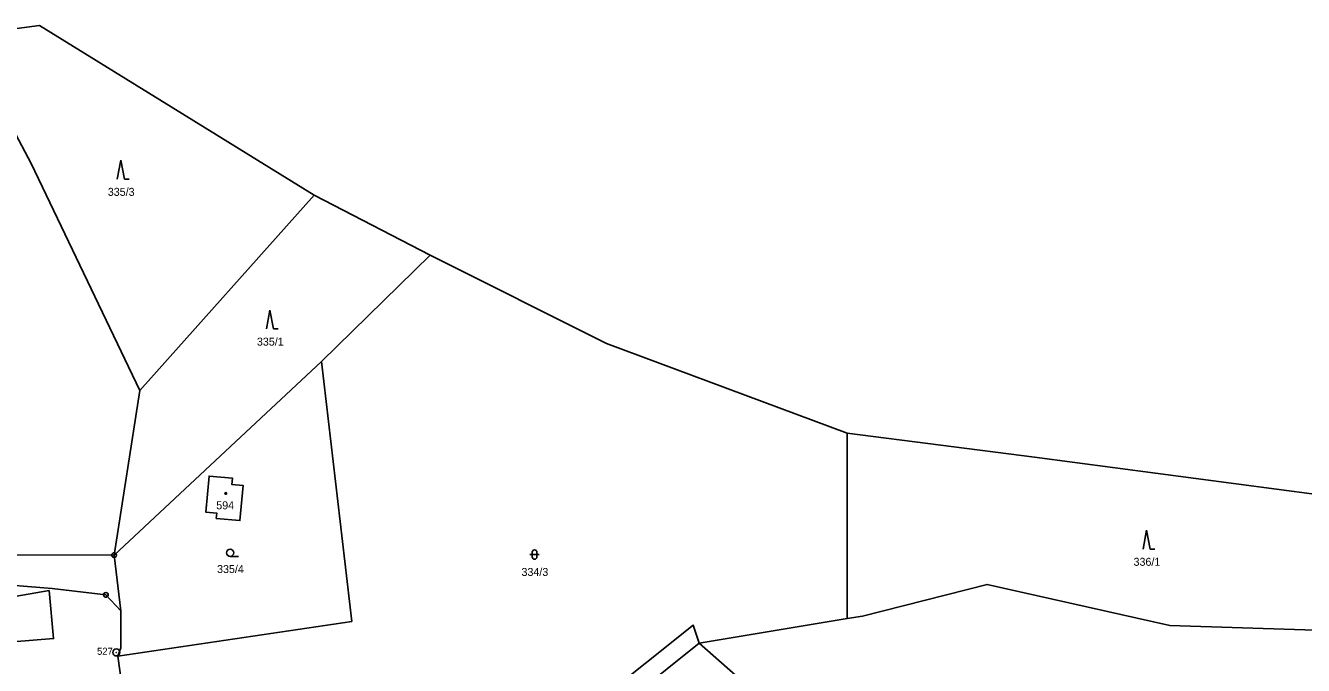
# Model space of a CAD drawing. Extents: x -725728 to -720881, y -1068679 to -1063504.
# Drawn here: x -724331.5 to -724060, y -1066562.2 to -1066426.2 of the extents above; entities that cross this region are included whole.
import ezdxf

# ---------------------------------------------------------------- set-up
doc = ezdxf.new("R2010")
doc.units = 0
for name, color, linetype in [('Hranice parcel', 7, 'Continuous'), ('Parcelní čísla', 7, 'Continuous'), ('Značky bodu BP', 7, 'Continuous'), ('Značky budov', 7, 'Continuous'), ('Značky kultur', 7, 'Continuous')]:
    doc.layers.add(name, color=color, linetype=linetype)

# ---------------------------------------------------------------- blocks, each defined once
blk = doc.blocks.new('4.02_3')
at = {"layer": 'Značky budov'}
blk.add_circle((-0.001, 0), 0.0175, dxfattribs=at)
blk = doc.blocks.new('3.16_2')
at = {"layer": 'Značky kultur'}
for p, q in [((-0.1, 0.1), (0.1, 0.1)), ((-0.05, 0.15), (-0.05, 0.05)), ((0.05, 0.05), (0.05, 0.15))]:
    blk.add_line(p, q, dxfattribs=at)
for centre, start, end in [((0, 0.15), 0, 180), ((0, 0.05), 180, 359.9879)]:
    blk.add_arc(centre, 0.05, start, end, dxfattribs=at)
blk = doc.blocks.new('3.08_2')
at = {"layer": 'Značky kultur'}
for p, q in [((0, 0.4), (-0.075, 0)), ((0.075, 0), (0, 0.4)), ((0.075, 0), (0.175, 0))]:
    blk.add_line(p, q, dxfattribs=at)
blk = doc.blocks.new('3.08_1')
at = {"layer": 'Značky kultur'}
for p, q in [((0, 0.4), (-0.075, 0)), ((0.075, 0), (0, 0.4)), ((0.075, 0), (0.175, 0))]:
    blk.add_line(p, q, dxfattribs=at)
blk = doc.blocks.new('3.04_2')
at = {"layer": 'Značky kultur'}
blk.add_line((0.001, 0), (0.176, 0), dxfattribs=at)
blk.add_circle((0.001, 0.075), 0.075, dxfattribs=at)
blk = doc.blocks.new('1.01_2')
at = {"layer": 'Značky bodu BP'}
for radius in [0.075, 0.003]:
    blk.add_circle((0, 0), radius, dxfattribs=at)
blk = doc.blocks.new('1.05_1')
at = {"layer": 'Značky bodu BP'}
for radius in [0.05, 0.00303]:
    blk.add_circle((0, 0), radius, dxfattribs=at)

msp = doc.modelspace()

# ---------------------------------------------------------------- linework, layer by layer
at = {"layer": 'Hranice parcel'}
for p, q in [((-724328.54, -1066426.15), (-724344.8, -1066428.25)), ((-724270.21, -1066462.2), (-724328.54, -1066426.15)), ((-724270.21, -1066462.2), (-724307.23, -1066503.72)), ((-724245.54, -1066474.95), (-724270.21, -1066462.2)), ((-724245.54, -1066474.95), (-724268.67, -1066497.55)), ((-724312.71, -1066538.72), (-724268.67, -1066497.55)), ((-724307.23, -1066503.72), (-724312.71, -1066538.72)), ((-724156.92, -1066552.21), (-724156.93, -1066512.83)), ((-724311.27, -1066550.59), (-724312.71, -1066538.72)), ((-724311.27, -1066550.59), (-724314.47, -1066547.19)), ((-724188.38, -1066557.42), (-724156.92, -1066552.21)), ((-724188.38, -1066557.42), (-724299.25, -1066646.02)), ((-724307.51, -1066591.96), (-724311.96, -1066560.18))]:
    msp.add_line(p, q, dxfattribs=at)
for points in [[(-724344.8, -1066428.25), (-724330.36, -1066455.47), (-724307.23, -1066503.72)], [(-724156.93, -1066512.83), (-724208.11, -1066493.75), (-724245.54, -1066474.95)], [(-724268.67, -1066497.55), (-724262.22, -1066552.81), (-724311.96, -1066560.18)], [(-724046.48, -1066555.01), (-724048.55, -1066526.99), (-724117.11, -1066517.88), (-724156.93, -1066512.83)], [(-724291, -1066530.91), (-724290.89, -1066529.77), (-724293.23, -1066529.56), (-724292.53, -1066521.93), (-724287.55, -1066522.39), (-724287.67, -1066523.73), (-724285.28, -1066523.95), (-724285.97, -1066531.37), (-724291, -1066530.91)], [(-724312.71, -1066538.72), (-724355.34, -1066538.65), (-724405.87, -1066533.19)], [(-724314.47, -1066547.19), (-724325.91, -1066545.82), (-724367.81, -1066542.45), (-724397.43, -1066539.7)], [(-724156.92, -1066552.21), (-724153.71, -1066551.68), (-724127.21, -1066544.95), (-724088.37, -1066553.65), (-724046.48, -1066555.01)], [(-724326.53, -1066546.25), (-724325.59, -1066556.47), (-724342.94, -1066557.83), (-724344, -1066549.32), (-724326.53, -1066546.25)], [(-724311.96, -1066560.18), (-724311.31, -1066558.4), (-724311.27, -1066550.59)], [(-724301.52, -1066642.96), (-724189.69, -1066553.6), (-724188.38, -1066557.42)], [(-724128.02, -1066611.57), (-724149.82, -1066591.47), (-724188.38, -1066557.42)]]:
    msp.add_lwpolyline(points, dxfattribs=at)

# ---------------------------------------------------------------- block references
at = {"layer": 'Značky bodu BP', "xscale": 10, "yscale": 10}
for name, p in [('1.05_1', (-724312.71, -1066538.72)), ('1.05_1', (-724314.47, -1066547.19)), ('1.01_2', (-724312.25, -1066559.41))]:
    msp.add_blockref(name, p, dxfattribs=at)
at = {"layer": 'Značky budov', "xscale": 10, "yscale": 10}
msp.add_blockref('4.02_3', (-724288.97, -1066525.62), dxfattribs=at)
at = {"layer": 'Značky kultur', "xscale": 10, "yscale": 10}
for name, p in [('3.08_1', (-724311.29, -1066458.8)), ('3.08_2', (-724279.6, -1066490.64)), ('3.08_1', (-724093.32, -1066537.44)), ('3.04_2', (-724288.07, -1066538.98)), ('3.16_2', (-724223.38, -1066539.6))]:
    msp.add_blockref(name, p, dxfattribs=at)

# ---------------------------------------------------------------- texts
at = {"layer": 'Parcelní čísla'}
for s, p in [('335/3', (-724314.06, -1066462.35)), ('335/1', (-724282.37, -1066494.19)), ('594', (-724291.01, -1066528.98)), ('336/1', (-724096.09, -1066540.99)), ('335/4', (-724290.84, -1066542.53)), ('334/3', (-724226.15, -1066543.15))]:
    msp.add_text(s, height=1.7, dxfattribs=at).set_placement(p)
at = {"layer": 'Značky bodu BP'}
msp.add_text('527', height=1.5, dxfattribs=at).set_placement((-724316.34, -1066559.91))

doc.saveas('drawing.dxf')
